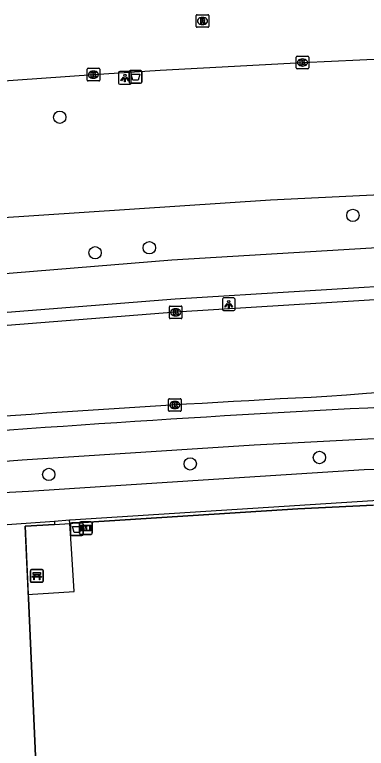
# Model space of a CAD drawing. Extents: x 159053 to 160041, y 380450 to 381422.
# Drawn here: x 159828.8 to 159856.6, y 380815.3 to 380873.4 of the extents above; entities that cross this region are included whole.
import ezdxf

# ---------------------------------------------------------------- set-up
doc = ezdxf.new("R2010")
doc.units = 0
for name, color, linetype in [('IMGEO_Afvalbak', 7, 'Continuous'), ('IMGEO_Bank', 7, 'Continuous'), ('IMGEO_Berm_groen', 7, 'Continuous'), ('IMGEO_Boom', 7, 'Continuous'), ('IMGEO_Fietspad_gesloten', 7, 'Continuous'), ('IMGEO_Grasland_agrarisch', 7, 'Continuous'), ('IMGEO_Hek', 7, 'Continuous'), ('IMGEO_Informatiebord', 7, 'Continuous'), ('IMGEO_Kolk', 7, 'Continuous'), ('IMGEO_Lichtpunt', 7, 'Continuous'), ('IMGEO_Rijbaan_lokaal_gesloten', 7, 'Continuous'), ('IMGEO_Rijbaan_lokaal_open', 7, 'Continuous'), ('IMGEO_Rioolput', 7, 'Continuous'), ('IMGEO_Voetpad_open', 7, 'Continuous')]:
    doc.layers.add(name, color=color, linetype=linetype)

msp = doc.modelspace()

# ---------------------------------------------------------------- linework, layer by layer
at = {"layer": 'IMGEO_Afvalbak'}
for p, q in [((159837.955, 380868.928), (159838.745, 380868.928)), ((159838.745, 380868.928), (159837.955, 380868.928)), ((159837.855, 380868.028), (159837.855, 380868.828)), ((159837.855, 380868.828), (159837.855, 380868.028)), ((159838.845, 380868.828), (159838.845, 380868.028)), ((159838.845, 380868.028), (159838.845, 380868.828)), ((159838.745, 380867.928), (159837.955, 380867.928)), ((159837.955, 380867.928), (159838.745, 380867.928)), ((159833.216, 380832.218), (159833.216, 380833.018)), ((159833.216, 380833.018), (159833.216, 380832.218)), ((159833.316, 380833.118), (159834.106, 380833.118)), ((159834.106, 380833.118), (159833.316, 380833.118)), ((159834.206, 380833.018), (159834.206, 380832.218)), ((159834.206, 380832.218), (159834.206, 380833.018)), ((159834.106, 380832.118), (159833.316, 380832.118)), ((159833.316, 380832.118), (159834.106, 380832.118))]:
    msp.add_line(p, q, dxfattribs=at)
for points in [[(159837.998, 380868.642), (159838.702, 380868.642), (159838.553, 380868.172), (159838.147, 380868.172), (159837.998, 380868.642)], [(159833.359, 380832.832), (159834.063, 380832.832), (159833.914, 380832.362), (159833.508, 380832.362), (159833.359, 380832.832)]]:
    msp.add_lwpolyline(points, dxfattribs=at)
for centre, start, end in [((159837.955, 380868.828), 90, 180), ((159837.955, 380868.828), 90, 180), ((159838.745, 380868.828), 0, 90), ((159838.745, 380868.828), 360, 90), ((159837.955, 380868.028), 180, 270), ((159837.955, 380868.028), 180, 270), ((159838.745, 380868.028), 270, 0), ((159838.745, 380868.028), 270, 0), ((159833.316, 380833.018), 90, 180), ((159833.316, 380833.018), 90, 180), ((159834.106, 380833.018), 0, 90), ((159834.106, 380833.018), 360, 90), ((159833.316, 380832.218), 180, 270), ((159833.316, 380832.218), 180, 270), ((159834.106, 380832.218), 270, 0), ((159834.106, 380832.218), 270, 0)]:
    msp.add_arc(centre, 0.1, start, end, dxfattribs=at)
at = {"layer": 'IMGEO_Bank'}
for p, q in [((159830.042, 380828.498), (159830.042, 380829.339)), ((159830.042, 380829.339), (159830.042, 380828.498)), ((159830.117, 380829.423), (159830.958, 380829.423)), ((159830.958, 380829.423), (159830.117, 380829.423)), ((159831.042, 380829.348), (159831.042, 380828.507)), ((159831.042, 380828.507), (159831.042, 380829.348)), ((159830.739, 380828.821), (159830.346, 380828.821)), ((159830.351, 380828.929), (159830.351, 380829.035)), ((159830.395, 380829.035), (159830.395, 380828.929)), ((159830.683, 380829.041), (159830.401, 380829.041)), ((159830.401, 380828.923), (159830.683, 380828.923)), ((159830.689, 380828.929), (159830.689, 380829.035)), ((159830.733, 380829.035), (159830.733, 380828.929)), ((159830.967, 380828.423), (159830.126, 380828.423)), ((159830.126, 380828.423), (159830.967, 380828.423))]:
    msp.add_line(p, q, dxfattribs=at)
for points in [[(159830.289, 380828.821), (159830.147, 380828.821), (159830.259, 380828.923), (159830.345, 380828.923)], [(159830.345, 380829.041), (159830.259, 380829.041), (159830.259, 380829.202), (159830.822, 380829.202), (159830.822, 380829.041), (159830.739, 380829.041)], [(159830.339, 380828.814), (159830.339, 380828.607), (159830.296, 380828.607), (159830.296, 380828.814)], [(159830.739, 380828.923), (159830.822, 380828.923), (159830.934, 380828.821), (159830.795, 380828.821)], [(159830.789, 380828.814), (159830.789, 380828.607), (159830.745, 380828.607), (159830.745, 380828.814)]]:
    msp.add_lwpolyline(points, dxfattribs=at)
for centre, radius, start, end in [((159830.12, 380829.345), 0.0779, 92.4484, 184.28452), ((159830.12, 380829.345), 0.0779, 92.4484, 184.28452), ((159830.964, 380829.345), 0.0779, 2.4484, 94.28452), ((159830.964, 380829.345), 0.0779, 2.4484, 94.28452), ((159830.289, 380828.814), 0.00671, 2.89567, 87.10433), ((159830.346, 380828.814), 0.00671, 92.89567, 177.10433), ((159830.344, 380829.034), 0.00671, 2.89567, 87.10433), ((159830.344, 380828.93), 0.00671, 272.89567, 357.10433), ((159830.401, 380829.034), 0.00671, 92.89567, 177.10433), ((159830.401, 380828.93), 0.00671, 182.89567, 267.10433), ((159830.683, 380829.034), 0.00671, 2.89567, 87.10433), ((159830.683, 380828.93), 0.00671, 272.89567, 357.10433), ((159830.74, 380829.034), 0.00671, 92.89567, 177.10433), ((159830.74, 380828.93), 0.00671, 182.89567, 267.10433), ((159830.738, 380828.814), 0.00671, 2.89567, 87.10433), ((159830.795, 380828.814), 0.00671, 92.89567, 177.10433), ((159830.12, 380828.501), 0.0779, 182.4484, 274.28452), ((159830.12, 380828.501), 0.0779, 182.4484, 274.28452), ((159830.964, 380828.501), 0.0779, 272.4484, 4.28452), ((159830.964, 380828.501), 0.0779, 272.4484, 4.28452)]:
    msp.add_arc(centre, radius, start, end, dxfattribs=at)
at = {"layer": 'IMGEO_Berm_groen'}
msp.add_lwpolyline([(159954.072, 380860.782), (159954.947, 380862.677), (159947.514, 380867.988), (159937.181, 380868.08), (159926.058, 380860.703), (159902.245, 380860.568), (159882.127, 380860.285), (159849.043, 380858.685), (159776.078, 380853.854), (159762.004, 380858.511), (159750.877, 380857.546), (159748.112, 380854.334), (159749.968, 380850.893)], dxfattribs=at)
at = {"layer": 'IMGEO_Boom'}
for centre in [(159832.353, 380865.234), (159855.555, 380857.47), (159835.153, 380854.511), (159839.447, 380854.907), (159852.903, 380838.3), (159842.679, 380837.794), (159831.491, 380836.961)]:
    msp.add_circle(centre, 0.489, dxfattribs=at)
at = {"layer": 'IMGEO_Fietspad_gesloten'}
for points in [[(159941.999, 380856.385), (159900.169, 380856.239), (159882.277, 380855.98), (159871.949, 380855.624), (159861.854, 380855.168), (159841.235, 380853.915), (159802.241, 380850.732), (159761.702, 380847.843)], [(159761.439, 380844.812), (159761.948, 380844.796), (159802.587, 380847.782), (159841.485, 380850.858), (159862.024, 380852.122), (159872.183, 380852.589), (159882.27, 380852.951), (159889.555, 380853.072), (159900.233, 380853.185), (159942.503, 380853.274)], [(159910.68, 380840.553), (159895.529, 380840.777), (159881.767, 380840.815), (159866.711, 380840.268), (159847.733, 380839.268), (159829.391, 380838.092), (159816.52, 380837.079), (159805.933, 380836.234), (159794.256, 380835.108), (159782.362, 380834.033), (159780.139, 380833.78), (159777.916, 380833.53), (159764.795, 380832.11), (159750.001, 380830.175), (159741.062, 380829.019)]]:
    msp.add_lwpolyline(points, dxfattribs=at)
msp.add_arc((159927.111, 379470.908), 1373.112, 92.403613, 94.301644, dxfattribs=at)
at = {"layer": 'IMGEO_Grasland_agrarisch'}
for points in [[(159829.859, 380827.463), (159829.872, 380827.176), (159832.679, 380764.075), (159858.217, 380755.95), (159872.152, 380767.23), (159892.367, 380810.654), (159893.872, 380836.247), (159886.331, 380835.892)], [(159857.19, 380834.521), (159851.204, 380834.239), (159833.393, 380833.095), (159833.147, 380833.079)]]:
    msp.add_lwpolyline(points, dxfattribs=at)
at = {"layer": 'IMGEO_Hek'}
msp.add_lwpolyline([(159858.217, 380755.95), (159832.679, 380764.075), (159829.872, 380827.176), (159829.62, 380832.853), (159831.946, 380833.002), (159833.147, 380833.079), (159833.393, 380833.095), (159851.204, 380834.239), (159857.19, 380834.521)], dxfattribs=at)
at = {"layer": 'IMGEO_Informatiebord'}
for p, q in [((159833.923, 380832.315), (159833.923, 380833.115)), ((159833.923, 380833.115), (159833.923, 380832.315)), ((159834.023, 380833.215), (159834.813, 380833.215)), ((159834.813, 380833.215), (159834.023, 380833.215)), ((159834.913, 380833.115), (159834.913, 380832.315)), ((159834.913, 380832.315), (159834.913, 380833.115)), ((159834.813, 380832.215), (159834.023, 380832.215)), ((159834.023, 380832.215), (159834.813, 380832.215))]:
    msp.add_line(p, q, dxfattribs=at)
for points in [[(159834.024, 380832.947), (159834.812, 380832.947), (159834.812, 380832.483), (159834.024, 380832.483), (159834.024, 380832.947)], [(159834.089, 380832.882), (159834.089, 380832.548), (159834.364, 380832.548), (159834.365, 380832.761), (159834.469, 380832.762), (159834.47, 380832.548), (159834.747, 380832.548), (159834.747, 380832.882), (159834.471, 380832.882), (159834.471, 380832.802), (159834.365, 380832.802), (159834.365, 380832.882), (159834.089, 380832.882)]]:
    msp.add_lwpolyline(points, dxfattribs=at)
for centre, start, end in [((159834.023, 380833.115), 90, 180), ((159834.023, 380833.115), 90, 180), ((159834.813, 380833.115), 0, 90), ((159834.813, 380833.115), 360, 90), ((159834.023, 380832.315), 180, 270), ((159834.023, 380832.315), 180, 270), ((159834.813, 380832.315), 270, 0), ((159834.813, 380832.315), 270, 0)]:
    msp.add_arc(centre, 0.1, start, end, dxfattribs=at)
at = {"layer": 'IMGEO_Kolk'}
for p, q in [((159851.066, 380869.146), (159851.066, 380869.998)), ((159851.141, 380870.072), (159851.993, 380870.072)), ((159852.067, 380869.998), (159852.067, 380869.146)), ((159851.554, 380869.852), (159851.579, 380869.852)), ((159834.519, 380868.185), (159834.519, 380869.037)), ((159834.594, 380869.111), (159835.446, 380869.111)), ((159835.007, 380868.891), (159835.032, 380868.891)), ((159835.52, 380869.037), (159835.52, 380868.185)), ((159851.993, 380869.072), (159851.141, 380869.072)), ((159851.577, 380869.292), (159851.552, 380869.292)), ((159835.03, 380868.331), (159835.005, 380868.331)), ((159835.446, 380868.111), (159834.594, 380868.111)), ((159841.104, 380850.293), (159841.956, 380850.293)), ((159841.029, 380849.367), (159841.029, 380850.219)), ((159841.517, 380850.073), (159841.542, 380850.073)), ((159842.03, 380850.219), (159842.03, 380849.367)), ((159841.956, 380849.293), (159841.104, 380849.293)), ((159841.54, 380849.513), (159841.515, 380849.513)), ((159840.968, 380842.031), (159840.968, 380842.883)), ((159841.043, 380842.957), (159841.895, 380842.957)), ((159841.456, 380842.737), (159841.481, 380842.737)), ((159841.969, 380842.883), (159841.969, 380842.031)), ((159841.479, 380842.177), (159841.454, 380842.177)), ((159841.895, 380841.957), (159841.043, 380841.957))]:
    msp.add_line(p, q, dxfattribs=at)
for points in [[(159851.066, 380869.146), (159851.066, 380869.998)], [(159851.141, 380870.072), (159851.993, 380870.072)], [(159852.067, 380869.998), (159852.067, 380869.146)], [(159851.387, 380869.772), (159851.51, 380869.772), (159851.51, 380869.621), (159851.64, 380869.772), (159851.804, 380869.772), (159851.658, 380869.621), (159851.811, 380869.372), (159851.659, 380869.372), (159851.574, 380869.536), (159851.51, 380869.469), (159851.51, 380869.372), (159851.387, 380869.372), (159851.387, 380869.772)], [(159834.519, 380868.185), (159834.519, 380869.037)], [(159834.594, 380869.111), (159835.446, 380869.111)], [(159835.52, 380869.037), (159835.52, 380868.185)], [(159851.993, 380869.072), (159851.141, 380869.072)], [(159834.84, 380868.811), (159834.963, 380868.811), (159834.963, 380868.66), (159835.093, 380868.811), (159835.257, 380868.811), (159835.111, 380868.66), (159835.264, 380868.411), (159835.112, 380868.411), (159835.027, 380868.575), (159834.963, 380868.508), (159834.963, 380868.411), (159834.84, 380868.411), (159834.84, 380868.811)], [(159835.446, 380868.111), (159834.594, 380868.111)], [(159841.104, 380850.293), (159841.956, 380850.293)], [(159841.029, 380849.367), (159841.029, 380850.219)], [(159841.35, 380849.993), (159841.473, 380849.993), (159841.473, 380849.842), (159841.603, 380849.993), (159841.767, 380849.993), (159841.621, 380849.842), (159841.774, 380849.593), (159841.622, 380849.593), (159841.537, 380849.757), (159841.473, 380849.69), (159841.473, 380849.593), (159841.35, 380849.593), (159841.35, 380849.993)], [(159842.03, 380850.219), (159842.03, 380849.367)], [(159841.956, 380849.293), (159841.104, 380849.293)], [(159840.968, 380842.031), (159840.968, 380842.883)], [(159841.043, 380842.957), (159841.895, 380842.957)], [(159841.969, 380842.883), (159841.969, 380842.031)], [(159841.289, 380842.657), (159841.412, 380842.657), (159841.412, 380842.506), (159841.542, 380842.657), (159841.706, 380842.657), (159841.56, 380842.506), (159841.713, 380842.257), (159841.561, 380842.257), (159841.476, 380842.421), (159841.412, 380842.354), (159841.412, 380842.257), (159841.289, 380842.257), (159841.289, 380842.657)], [(159841.895, 380841.957), (159841.043, 380841.957)]]:
    msp.add_lwpolyline(points, dxfattribs=at)
for centre, start, end in [((159851.143, 380869.996), 91.55205, 178.44795), ((159851.143, 380869.996), 91.55205, 178.44795), ((159851.991, 380869.996), 1.55205, 88.44795), ((159851.991, 380869.996), 1.55205, 88.44795), ((159834.596, 380869.035), 91.55205, 178.44795), ((159834.596, 380869.035), 91.55205, 178.44795), ((159835.444, 380869.035), 1.55205, 88.44795), ((159835.444, 380869.035), 1.55205, 88.44795), ((159851.143, 380869.148), 181.55205, 268.44795), ((159851.143, 380869.148), 181.55205, 268.44795), ((159851.991, 380869.148), 271.55205, 358.44795), ((159851.991, 380869.148), 271.55205, 358.44795), ((159834.596, 380868.187), 181.55205, 268.44795), ((159834.596, 380868.187), 181.55205, 268.44795), ((159835.444, 380868.187), 271.55205, 358.44795), ((159835.444, 380868.187), 271.55205, 358.44795), ((159841.106, 380850.217), 91.55205, 178.44795), ((159841.106, 380850.217), 91.55205, 178.44795), ((159841.954, 380850.217), 1.55205, 88.44795), ((159841.954, 380850.217), 1.55205, 88.44795), ((159841.106, 380849.369), 181.55205, 268.44795), ((159841.106, 380849.369), 181.55205, 268.44795), ((159841.954, 380849.369), 271.55205, 358.44795), ((159841.954, 380849.369), 271.55205, 358.44795), ((159841.045, 380842.881), 91.55205, 178.44795), ((159841.045, 380842.881), 91.55205, 178.44795), ((159841.893, 380842.881), 1.55205, 88.44795), ((159841.893, 380842.881), 1.55205, 88.44795), ((159841.045, 380842.033), 181.55205, 268.44795), ((159841.045, 380842.033), 181.55205, 268.44795), ((159841.893, 380842.033), 271.55205, 358.44795), ((159841.893, 380842.033), 271.55205, 358.44795)]:
    msp.add_arc(centre, 0.0765, start, end, dxfattribs=at)
for centre, major_axis, ratio, start_param, end_param in [((159851.553, 380869.572), (-0.387, 0.002), 0.722429, 4.712389, 7.853982), ((159851.578, 380869.572), (-0.39, 0.002), 0.717154, 1.570796, 4.712389), ((159835.006, 380868.611), (-0.387, 0.002), 0.722429, 4.712389, 7.853982), ((159835.031, 380868.611), (-0.39, 0.002), 0.717154, 1.570796, 4.712389), ((159841.516, 380849.793), (-0.387, 0.002), 0.722429, 4.712389, 7.853982), ((159841.541, 380849.793), (-0.39, 0.002), 0.717154, 1.570796, 4.712389), ((159841.455, 380842.457), (-0.387, 0.002), 0.722429, 4.712389, 7.853982), ((159841.48, 380842.457), (-0.39, 0.002), 0.717154, 1.570796, 4.712389)]:
    msp.add_ellipse(centre, major_axis=major_axis, ratio=ratio, start_param=start_param, end_param=end_param, dxfattribs=at)
at = {"layer": 'IMGEO_Lichtpunt'}
for p, q in [((159837.918, 380868.85), (159837.11, 380868.85)), ((159837.918, 380868.85), (159837.11, 380868.85)), ((159837.016, 380868.755), (159837.016, 380867.948)), ((159837.016, 380868.755), (159837.016, 380867.948)), ((159838.012, 380867.948), (159838.012, 380868.755)), ((159838.012, 380867.948), (159838.012, 380868.755)), ((159837.11, 380867.854), (159837.918, 380867.854)), ((159837.11, 380867.854), (159837.918, 380867.854)), ((159845.229, 380850.833), (159845.229, 380850.026)), ((159845.229, 380850.833), (159845.229, 380850.026)), ((159846.131, 380850.928), (159845.323, 380850.928)), ((159846.131, 380850.928), (159845.323, 380850.928)), ((159846.225, 380850.026), (159846.225, 380850.833)), ((159846.225, 380850.026), (159846.225, 380850.833)), ((159845.323, 380849.932), (159846.131, 380849.932)), ((159845.323, 380849.932), (159846.131, 380849.932))]:
    msp.add_line(p, q, dxfattribs=at)
for points in [[(159837.39, 380868.419), (159837.429, 380868.391), (159837.241, 380868.129), (159837.203, 380868.156), (159837.39, 380868.419)], [(159837.492, 380868.371), (159837.539, 380868.371), (159837.539, 380868.049), (159837.492, 380868.049), (159837.492, 380868.371)], [(159837.602, 380868.391), (159837.64, 380868.418), (159837.827, 380868.156), (159837.788, 380868.128), (159837.602, 380868.391)], [(159845.603, 380850.497), (159845.642, 380850.469), (159845.454, 380850.207), (159845.416, 380850.234), (159845.603, 380850.497)], [(159845.705, 380850.449), (159845.752, 380850.449), (159845.752, 380850.127), (159845.705, 380850.127), (159845.705, 380850.449)], [(159845.815, 380850.469), (159845.853, 380850.496), (159846.04, 380850.234), (159846.001, 380850.206), (159845.815, 380850.469)]]:
    msp.add_lwpolyline(points, dxfattribs=at)
for centre in [(159837.515, 380868.553), (159845.728, 380850.631)]:
    msp.add_circle(centre, 0.0994, dxfattribs=at)
for centre, start, end in [((159837.11, 380868.755), 90, 180), ((159837.11, 380868.755), 90, 180), ((159837.918, 380868.755), 0, 90), ((159837.918, 380868.755), 0, 90), ((159837.11, 380867.948), 180, 270), ((159837.11, 380867.948), 180, 270), ((159837.918, 380867.948), 270, 0), ((159837.918, 380867.948), 270, 360), ((159845.323, 380850.833), 90, 180), ((159845.323, 380850.833), 90, 180), ((159846.131, 380850.833), 0, 90), ((159846.131, 380850.833), 0, 90), ((159845.323, 380850.026), 180, 270), ((159845.323, 380850.026), 180, 270), ((159846.131, 380850.026), 270, 0), ((159846.131, 380850.026), 270, 360)]:
    msp.add_arc(centre, 0.0946, start, end, dxfattribs=at)
at = {"layer": 'IMGEO_Rijbaan_lokaal_gesloten'}
msp.add_lwpolyline([(159942.485, 380852.167), (159900.033, 380852.075), (159882.524, 380851.86), (159861.995, 380851.083), (159841.53, 380849.793), (159782.107, 380845.096), (159761.503, 380843.735)], dxfattribs=at)
for centre, radius, start, end in [((159887.288, 380403.789), 440.634, 87.8674, 94.39921), ((159914.931, 379628.941), 1215.738, 92.896921, 94.75806)]:
    msp.add_arc(centre, radius, start, end, dxfattribs=at)
at = {"layer": 'IMGEO_Rijbaan_lokaal_open'}
msp.add_lwpolyline([(159762.009, 380863.451), (159772.719, 380864.21), (159788.948, 380865.369), (159790.225, 380865.491), (159808.442, 380866.749), (159835.02, 380868.611), (159840.308, 380868.954), (159851.567, 380869.572), (159853.852, 380869.682), (159860.577, 380869.987)], dxfattribs=at)
at = {"layer": 'IMGEO_Rioolput'}
for p, q in [((159843.152, 380872.432), (159843.152, 380873.284)), ((159843.227, 380873.358), (159844.079, 380873.358)), ((159843.64, 380873.138), (159843.665, 380873.138)), ((159844.153, 380873.284), (159844.153, 380872.432)), ((159844.079, 380872.358), (159843.227, 380872.358)), ((159843.663, 380872.578), (159843.638, 380872.578))]:
    msp.add_line(p, q, dxfattribs=at)
for points in [[(159843.152, 380872.432), (159843.152, 380873.284)], [(159843.227, 380873.358), (159844.079, 380873.358)], [(159843.741, 380873.056), (159843.489, 380873.058), (159843.489, 380872.658)], [(159843.667, 380872.977), (159843.613, 380872.977), (159843.613, 380872.896)], [(159844.153, 380873.284), (159844.153, 380872.432)], [(159844.079, 380872.358), (159843.227, 380872.358)], [(159843.489, 380872.658), (159843.613, 380872.658), (159843.613, 380872.82), (159843.624, 380872.82)], [(159843.613, 380872.896), (159843.665, 380872.896)], [(159843.671, 380872.791), (159843.742, 380872.658), (159843.882, 380872.658), (159843.817, 380872.784)]]:
    msp.add_lwpolyline(points, dxfattribs=at)
for centre, radius, start, end in [((159843.229, 380873.282), 0.0765, 91.55205, 178.44795), ((159843.229, 380873.282), 0.0765, 91.55205, 178.44795), ((159843.649, 380873.085), 0.19, 274.7715, 282.96867), ((159843.673, 380872.881), 0.0964, 77.00612, 93.18647), ((159843.687, 380872.938), 0.0378, 276.66336, 79.67722), ((159843.74, 380872.946), 0.109, 350.36119, 89.41601), ((159843.738, 380872.946), 0.112, 277.58423, 350.98172), ((159844.077, 380873.282), 0.0765, 1.55205, 88.44795), ((159844.077, 380873.282), 0.0765, 1.55205, 88.44795), ((159843.229, 380872.434), 0.0765, 181.55205, 268.44795), ((159843.229, 380872.434), 0.0765, 181.55205, 268.44795), ((159843.623, 380872.767), 0.0533, 26.02933, 88.69889), ((159843.722, 380872.731), 0.108, 29.51342, 73.79051), ((159844.077, 380872.434), 0.0765, 271.55205, 358.44795), ((159844.077, 380872.434), 0.0765, 271.55205, 358.44795)]:
    msp.add_arc(centre, radius, start, end, dxfattribs=at)
for centre, major_axis, ratio, start_param, end_param in [((159843.639, 380872.858), (-0.387, 0.002), 0.722429, 4.712389, 7.853982), ((159843.664, 380872.858), (-0.39, 0.002), 0.717154, 1.570796, 4.712389)]:
    msp.add_ellipse(centre, major_axis=major_axis, ratio=ratio, start_param=start_param, end_param=end_param, dxfattribs=at)
at = {"layer": 'IMGEO_Voetpad_open'}
for points in [[(159892.867, 380838.703), (159877.659, 380837.926), (159866.272, 380837.626), (159856.459, 380837.316), (159846.164, 380836.663), (159835.172, 380835.957), (159829.891, 380835.605), (159825.321, 380835.368), (159814.367, 380834.536), (159804.187, 380833.616), (159793.893, 380832.569), (159790.25, 380832.194), (159782.596, 380831.469), (159778.192, 380830.991)], [(159833.129, 380833.356), (159833.189, 380833.36), (159857.137, 380834.908), (159886.324, 380836.075), (159894.989, 380836.616), (159899.741, 380837.166)], [(159825.51, 380832.815), (159827.028, 380832.915), (159831.936, 380833.27)], [(159831.936, 380833.27), (159831.946, 380833.002), (159829.62, 380832.853), (159829.859, 380827.463)], [(159829.859, 380827.463), (159830.203, 380827.482), (159831.462, 380827.563), (159833.499, 380827.694), (159833.305, 380830.663), (159833.147, 380833.079)], [(159831.936, 380833.27), (159833.129, 380833.356)], [(159833.147, 380833.079), (159833.129, 380833.356)]]:
    msp.add_lwpolyline(points, dxfattribs=at)

doc.saveas('drawing.dxf')
